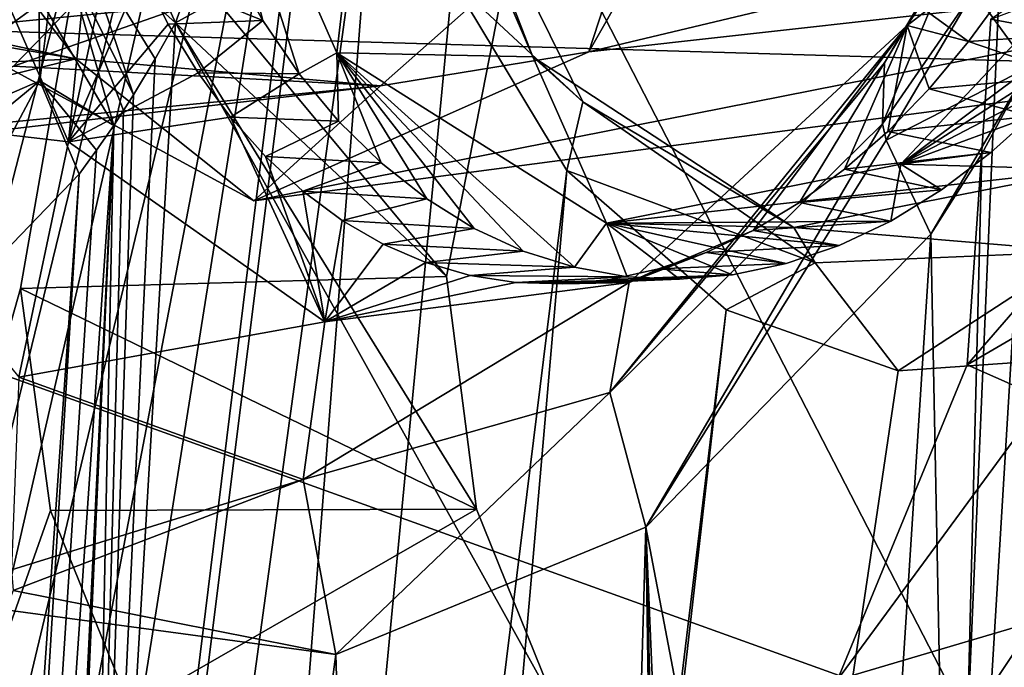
# Model space of a CAD drawing. Header units: metres. Extents: x -150 to 307, y -550 to 84.
# Tile 751 of 1056: x 234.31 to 236.64, y -23.97 to -22.43. Entities that reach past the tile are written whole.
import ezdxf

# ---------------------------------------------------------------- set-up
doc = ezdxf.new("R2010")
doc.units = ezdxf.units.M
doc.layers.add('solid_26006363', color=7, linetype='CONTINUOUS')

msp = doc.modelspace()

# ---------------------------------------------------------------- linework, layer by layer
at = {"layer": 'solid_26006363'}
for points in [[(234.093811, -19.326757, 944.574097), (236.555466, -24.098127, 945.817078), (236.862274, -16.922968, 946.482117)], [(236.555466, -24.098127, 945.817078), (238.915604, -20.570362, 947.52771), (236.862274, -16.922968, 946.482117)], [(222.933762, -25.20709, 934.411987), (226.778427, -17.64673, 937.837463), (239.24942, -32.170811, 943.65686)], [(226.778427, -17.64673, 937.837463), (243.263184, -22.325003, 947.232971), (239.24942, -32.170811, 943.65686)], [(231.869492, -34.302673, 910.336304), (231.371857, -35.372444, 910.072754), (235.639847, -17.84992, 911.454834)], [(231.84433, -27.863827, 908.939453), (235.639847, -17.84992, 911.454834), (231.371857, -35.372444, 910.072754)], [(231.838196, -26.676397, 908.710144), (232.383209, -18.155432, 907.965149), (235.639847, -17.84992, 911.454834)], [(231.84433, -27.863827, 908.939453), (231.838196, -26.676397, 908.710144), (235.639847, -17.84992, 911.454834)], [(235.149948, -20.569181, 911.271912), (231.869492, -34.302673, 910.336304), (235.639847, -17.84992, 911.454834)], [(231.497986, -22.278435, 942.647278), (236.555466, -24.098127, 945.817078), (234.093811, -19.326757, 944.574097)], [(235.149948, -20.569181, 911.271912), (232.645706, -33.638195, 910.996033), (231.869492, -34.302673, 910.336304)], [(235.149948, -20.569181, 911.271912), (233.089493, -33.521317, 911.4375), (232.645706, -33.638195, 910.996033)], [(235.149948, -20.569181, 911.271912), (233.545547, -33.589008, 911.936035), (233.089493, -33.521317, 911.4375)], [(235.149948, -20.569181, 911.271912), (235.101608, -21.192165, 911.3078), (233.545547, -33.589008, 911.936035)], [(236.555466, -24.098127, 945.817078), (239.564453, -28.828358, 947.335693), (238.915604, -20.570362, 947.52771)], [(233.639908, -20.701448, 919.39624), (233.305161, -26.639162, 919.961914), (234.488129, -22.044638, 920.558167)], [(238.241333, -21.122568, 914.803894), (237.91629, -27.037746, 915.370544), (234.545837, -35.692337, 913.48938)], [(237.905716, -22.24419, 914.585449), (238.241333, -21.122568, 914.803894), (234.545837, -35.692337, 913.48938)], [(235.101608, -21.192165, 911.3078), (235.1642, -21.801182, 911.46582), (233.545547, -33.589008, 911.936035)], [(234.528381, -22.112356, 918.019409), (235.073257, -21.342073, 918.836609), (234.676514, -22.441921, 918.545898)], [(235.529449, -21.970427, 919.448669), (234.676514, -22.441921, 918.545898), (235.073257, -21.342073, 918.836609)], [(236.246399, -23.999287, 922.891968), (238.173828, -27.531326, 925.748962), (238.140533, -21.423016, 924.79364)], [(236.554291, -23.252752, 923.143311), (236.246399, -23.999287, 922.891968), (238.140533, -21.423016, 924.79364)], [(236.610275, -22.43327, 923.090942), (236.554291, -23.252752, 923.143311), (238.140533, -21.423016, 924.79364)], [(235.819778, -22.010889, 915.98584), (235.656998, -22.510719, 915.877319), (236.196136, -21.566233, 916.345032)], [(238.199478, -21.905453, 913.286438), (236.196136, -21.566233, 916.345032), (235.656998, -22.510719, 915.877319)], [(236.817291, -21.604189, 916.59137), (236.569748, -22.367373, 916.487915), (236.700485, -22.546938, 916.753967)], [(234.675507, -21.641241, 912.398132), (235.058899, -22.513323, 912.952148), (235.157791, -21.67317, 911.853577)], [(234.970139, -22.562759, 912.861816), (235.058899, -22.513323, 912.952148), (234.675507, -21.641241, 912.398132)], [(234.883636, -22.436291, 912.747009), (234.970139, -22.562759, 912.861816), (234.675507, -21.641241, 912.398132)], [(234.805435, -22.297979, 912.639771), (234.883636, -22.436291, 912.747009), (234.675507, -21.641241, 912.398132)], [(235.058899, -22.513323, 912.952148), (235.524002, -22.523132, 912.418823), (235.157791, -21.67317, 911.853577)], [(235.157791, -21.67317, 911.853577), (235.524002, -22.523132, 912.418823), (235.280441, -21.894318, 911.718567)], [(235.1642, -21.801182, 911.46582), (234.200958, -34.147461, 912.760864), (233.545547, -33.589008, 911.936035)], [(235.1642, -21.801182, 911.46582), (235.333298, -22.341558, 911.732727), (234.200958, -34.147461, 912.760864)], [(234.440002, -22.527527, 914.519592), (232.883026, -22.259605, 915.17395), (233.918777, -21.838816, 913.83783)], [(234.440002, -22.527527, 914.519592), (233.918777, -21.838816, 913.83783), (234.111679, -22.458017, 914.145142)], [(233.795578, -22.651747, 913.292542), (234.422806, -22.724377, 913.473022), (234.059875, -21.895639, 912.854614)], [(234.491379, -22.041124, 912.694641), (234.059875, -21.895639, 912.854614), (234.422806, -22.724377, 913.473022)], [(235.280441, -21.894318, 911.718567), (235.642761, -22.629105, 912.225952), (235.333298, -22.341558, 911.732727)], [(235.524002, -22.523132, 912.418823), (235.642761, -22.629105, 912.225952), (235.280441, -21.894318, 911.718567)], [(237.92897, -22.2577, 913.038208), (238.199478, -21.905453, 913.286438), (235.656998, -22.510719, 915.877319)], [(234.488129, -22.044638, 920.558167), (235.318909, -23.043333, 919.366882), (235.529449, -21.970427, 919.448669)], [(235.529449, -21.970427, 919.448669), (235.318909, -23.043333, 919.366882), (234.676514, -22.441921, 918.545898)], [(235.819778, -22.010889, 915.98584), (234.631317, -22.193941, 917.252808), (234.292282, -22.54463, 916.916809)], [(235.162415, -22.591808, 915.334534), (235.819778, -22.010889, 915.98584), (234.292282, -22.54463, 916.916809)], [(235.162415, -22.591808, 915.334534), (235.656998, -22.510719, 915.877319), (235.819778, -22.010889, 915.98584)], [(234.539505, -22.184303, 912.786255), (234.491379, -22.041124, 912.694641), (234.422806, -22.724377, 913.473022)], [(233.305161, -26.639162, 919.961914), (234.308945, -23.071859, 920.506104), (234.488129, -22.044638, 920.558167)], [(234.308945, -23.071859, 920.506104), (235.318909, -23.043333, 919.366882), (234.488129, -22.044638, 920.558167)], [(236.610275, -22.43327, 923.090942), (237.562973, -22.076134, 921.834106), (237.632416, -22.622929, 921.993469)], [(234.528381, -22.112356, 918.019409), (234.676514, -22.441921, 918.545898), (234.450638, -22.238491, 917.930664)], [(236.626282, -22.126341, 915.854492), (236.456329, -22.41375, 915.707092), (236.411591, -22.448195, 915.812195)], [(236.544235, -22.22164, 916.175964), (236.626282, -22.126341, 915.854492), (236.411591, -22.448195, 915.812195)], [(236.396332, -22.776976, 914.480286), (236.99263, -22.144424, 915.055725), (236.843338, -22.789474, 913.980652)], [(236.966171, -22.35108, 915.056519), (236.99263, -22.144424, 915.055725), (236.396332, -22.776976, 914.480286)], [(237.416046, -22.448381, 912.186768), (236.603271, -22.213198, 911.632385), (236.825745, -22.151999, 911.51886)], [(234.631317, -22.193941, 917.252808), (234.388351, -22.306978, 917.684448), (233.726151, -22.852196, 916.999512)], [(234.292282, -22.54463, 916.916809), (234.631317, -22.193941, 917.252808), (233.726151, -22.852196, 916.999512)], [(234.595627, -22.319386, 912.885925), (234.539505, -22.184303, 912.786255), (234.422806, -22.724377, 913.473022)], [(234.111679, -22.458017, 914.145142), (234.086533, -22.425653, 914.112305), (236.603271, -22.213198, 911.632385)], [(237.248474, -22.549423, 912.348816), (234.111679, -22.458017, 914.145142), (236.603271, -22.213198, 911.632385)], [(236.544235, -22.22164, 916.175964), (236.358292, -22.536787, 916.014404), (236.353256, -22.681337, 916.253784)], [(236.569748, -22.367373, 916.487915), (236.544235, -22.22164, 916.175964), (236.353256, -22.681337, 916.253784)], [(236.544235, -22.22164, 916.175964), (236.411591, -22.448195, 915.812195), (236.358292, -22.536787, 916.014404)], [(237.416046, -22.448381, 912.186768), (237.248474, -22.549423, 912.348816), (236.603271, -22.213198, 911.632385)], [(234.450638, -22.238491, 917.930664), (234.576691, -22.613102, 918.458923), (234.415833, -22.289106, 917.888245)], [(234.628235, -22.527721, 918.504211), (234.450638, -22.238491, 917.930664), (234.676514, -22.441921, 918.545898)], [(234.628235, -22.527721, 918.504211), (234.576691, -22.613102, 918.458923), (234.450638, -22.238491, 917.930664)], [(237.233246, -23.042259, 913.949158), (237.905716, -22.24419, 914.585449), (234.545837, -35.692337, 913.48938)], [(234.440002, -22.527527, 914.519592), (233.169449, -22.586594, 915.584045), (232.883026, -22.259605, 915.17395)], [(237.92897, -22.2577, 913.038208), (235.656998, -22.510719, 915.877319), (234.862122, -22.864149, 915.041138)], [(237.248474, -22.549423, 912.348816), (237.92897, -22.2577, 913.038208), (234.862122, -22.864149, 915.041138)], [(231.497986, -22.278435, 942.647278), (234.130295, -27.780918, 943.93457), (236.555466, -24.098127, 945.817078)], [(234.415833, -22.289106, 917.888245), (234.53009, -22.685337, 918.417297), (234.352402, -22.379751, 917.831055)], [(234.553467, -22.649643, 918.438232), (234.53009, -22.685337, 918.417297), (234.415833, -22.289106, 917.888245)], [(234.553467, -22.649643, 918.438232), (234.415833, -22.289106, 917.888245), (234.576691, -22.613102, 918.458923)], [(234.805435, -22.297979, 912.639771), (234.595627, -22.319386, 912.885925), (234.883636, -22.436291, 912.747009)], [(233.726151, -22.852196, 916.999512), (234.388351, -22.306978, 917.684448), (234.354645, -22.579382, 918.123169)], [(234.388351, -22.306978, 917.684448), (234.352402, -22.379751, 917.831055), (234.354645, -22.579382, 918.123169)], [(234.659348, -22.44519, 912.992798), (234.595627, -22.319386, 912.885925), (234.422806, -22.724377, 913.473022)], [(234.883636, -22.436291, 912.747009), (234.595627, -22.319386, 912.885925), (234.659348, -22.44519, 912.992798)], [(235.333298, -22.341558, 911.732727), (235.604752, -22.791779, 912.100403), (234.200958, -34.147461, 912.760864)], [(235.642761, -22.629105, 912.225952), (235.604752, -22.791779, 912.100403), (235.333298, -22.341558, 911.732727)], [(236.569748, -22.367373, 916.487915), (236.353256, -22.681337, 916.253784), (236.361969, -22.720118, 916.306885)], [(236.569748, -22.367373, 916.487915), (236.361969, -22.720118, 916.306885), (236.700485, -22.546938, 916.753967)], [(236.884033, -22.464281, 914.980957), (236.966171, -22.35108, 915.056519), (236.396332, -22.776976, 914.480286)], [(236.557404, -22.486694, 915.337646), (236.456329, -22.41375, 915.707092), (236.645355, -22.365635, 915.420532)], [(236.884033, -22.464281, 914.980957), (236.557404, -22.486694, 915.337646), (236.645355, -22.365635, 915.420532)], [(234.53009, -22.685337, 918.417297), (234.354645, -22.579382, 918.123169), (234.352402, -22.379751, 917.831055)], [(236.557404, -22.486694, 915.337646), (236.411591, -22.448195, 915.812195), (236.456329, -22.41375, 915.707092)], [(234.883636, -22.436291, 912.747009), (234.659348, -22.44519, 912.992798), (234.730011, -22.560822, 913.106018)], [(234.883636, -22.436291, 912.747009), (234.730011, -22.560822, 913.106018), (234.970139, -22.562759, 912.861816)], [(236.610275, -22.43327, 923.090942), (237.632416, -22.622929, 921.993469), (236.554291, -23.252752, 923.143311)], [(234.440002, -22.527527, 914.519592), (234.111679, -22.458017, 914.145142), (234.862122, -22.864149, 915.041138)], [(237.248474, -22.549423, 912.348816), (234.862122, -22.864149, 915.041138), (234.111679, -22.458017, 914.145142)], [(234.730011, -22.560822, 913.106018), (234.659348, -22.44519, 912.992798), (234.422806, -22.724377, 913.473022)], [(235.580658, -24.06599, 919.82373), (234.460449, -26.092922, 918.892395), (234.676514, -22.441921, 918.545898)], [(234.628235, -22.527721, 918.504211), (234.676514, -22.441921, 918.545898), (234.460449, -26.092922, 918.892395)], [(235.389999, -23.594402, 919.532471), (235.580658, -24.06599, 919.82373), (234.676514, -22.441921, 918.545898)], [(235.318909, -23.043333, 919.366882), (235.389999, -23.594402, 919.532471), (234.676514, -22.441921, 918.545898)], [(235.706451, -23.318052, 915.619263), (236.358292, -22.536787, 916.014404), (236.411591, -22.448195, 915.812195)], [(235.706451, -23.318052, 915.619263), (236.411591, -22.448195, 915.812195), (235.752686, -23.057667, 915.142578)], [(236.046295, -22.934061, 914.805359), (235.752686, -23.057667, 915.142578), (236.411591, -22.448195, 915.812195)], [(236.156372, -22.867889, 914.926331), (236.046295, -22.934061, 914.805359), (236.411591, -22.448195, 915.812195)], [(236.263275, -22.789246, 915.040833), (236.156372, -22.867889, 914.926331), (236.411591, -22.448195, 915.812195)], [(236.365768, -22.699303, 915.147522), (236.263275, -22.789246, 915.040833), (236.411591, -22.448195, 915.812195)], [(236.463913, -22.598272, 915.24646), (236.365768, -22.699303, 915.147522), (236.411591, -22.448195, 915.812195)], [(236.557404, -22.486694, 915.337646), (236.463913, -22.598272, 915.24646), (236.411591, -22.448195, 915.812195)], [(236.797073, -22.568567, 914.898804), (236.884033, -22.464281, 914.980957), (236.396332, -22.776976, 914.480286)], [(236.797073, -22.568567, 914.898804), (236.463913, -22.598272, 915.24646), (236.557404, -22.486694, 915.337646)], [(236.797073, -22.568567, 914.898804), (236.557404, -22.486694, 915.337646), (236.884033, -22.464281, 914.980957)], [(234.440002, -22.527527, 914.519592), (233.522369, -22.752094, 916.039917), (233.169449, -22.586594, 915.584045)], [(235.162415, -22.591808, 915.334534), (233.522369, -22.752094, 916.039917), (234.440002, -22.527527, 914.519592)], [(235.162415, -22.591808, 915.334534), (234.440002, -22.527527, 914.519592), (234.862122, -22.864149, 915.041138)], [(234.628235, -22.527721, 918.504211), (234.460449, -26.092922, 918.892395), (234.576691, -22.613102, 918.458923)], [(235.162415, -22.591808, 915.334534), (234.862122, -22.864149, 915.041138), (235.656998, -22.510719, 915.877319)], [(234.970139, -22.562759, 912.861816), (235.063248, -22.674917, 912.981812), (235.058899, -22.513323, 912.952148)], [(235.058899, -22.513323, 912.952148), (235.698898, -22.917221, 913.723511), (235.524002, -22.523132, 912.418823)], [(235.622711, -23.021391, 913.655029), (235.698898, -22.917221, 913.723511), (235.058899, -22.513323, 912.952148)], [(235.501144, -22.983273, 913.514221), (235.622711, -23.021391, 913.655029), (235.058899, -22.513323, 912.952148)], [(235.384903, -22.929605, 913.377014), (235.501144, -22.983273, 913.514221), (235.058899, -22.513323, 912.952148)], [(235.272171, -22.859383, 913.241272), (235.384903, -22.929605, 913.377014), (235.058899, -22.513323, 912.952148)], [(235.164185, -22.773872, 913.108582), (235.272171, -22.859383, 913.241272), (235.058899, -22.513323, 912.952148)], [(235.063248, -22.674917, 912.981812), (235.164185, -22.773872, 913.108582), (235.058899, -22.513323, 912.952148)], [(236.142578, -22.927464, 913.198181), (235.642761, -22.629105, 912.225952), (235.524002, -22.523132, 912.418823)], [(235.698898, -22.917221, 913.723511), (236.142578, -22.927464, 913.198181), (235.524002, -22.523132, 912.418823)], [(235.162415, -22.591808, 915.334534), (234.292282, -22.54463, 916.916809), (233.909973, -22.73785, 916.499878)], [(235.706451, -23.318052, 915.619263), (236.353256, -22.681337, 916.253784), (236.358292, -22.536787, 916.014404)], [(236.361969, -22.720118, 916.306885), (236.467529, -22.942913, 916.550537), (236.700485, -22.546938, 916.753967)], [(236.700485, -22.546938, 916.753967), (236.467529, -22.942913, 916.550537), (236.588867, -22.752562, 916.658569)], [(236.518982, -25.524866, 917.020264), (236.700485, -22.546938, 916.753967), (236.588867, -22.752562, 916.658569)], [(236.857468, -27.669777, 917.772644), (236.700485, -22.546938, 916.753967), (236.518982, -25.524866, 917.020264)], [(233.548843, -23.242826, 917.320984), (234.354645, -22.579382, 918.123169), (233.975327, -23.291275, 917.888184)], [(233.726151, -22.852196, 916.999512), (234.354645, -22.579382, 918.123169), (233.548843, -23.242826, 917.320984)], [(234.354645, -22.579382, 918.123169), (234.448135, -22.800766, 918.342529), (233.975327, -23.291275, 917.888184)], [(234.489426, -22.743876, 918.380432), (234.448135, -22.800766, 918.342529), (234.354645, -22.579382, 918.123169)], [(234.489426, -22.743876, 918.380432), (234.354645, -22.579382, 918.123169), (234.53009, -22.685337, 918.417297)], [(234.806992, -22.665586, 913.224609), (234.730011, -22.560822, 913.106018), (234.422806, -22.724377, 913.473022)], [(234.970139, -22.562759, 912.861816), (234.730011, -22.560822, 913.106018), (234.806992, -22.665586, 913.224609)], [(234.970139, -22.562759, 912.861816), (234.806992, -22.665586, 913.224609), (235.063248, -22.674917, 912.981812)], [(236.706268, -22.663059, 914.810974), (236.797073, -22.568567, 914.898804), (236.396332, -22.776976, 914.480286)], [(236.706268, -22.663059, 914.810974), (236.463913, -22.598272, 915.24646), (236.797073, -22.568567, 914.898804)], [(235.162415, -22.591808, 915.334534), (233.909973, -22.73785, 916.499878), (233.522369, -22.752094, 916.039917)], [(236.706268, -22.663059, 914.810974), (236.365768, -22.699303, 915.147522), (236.463913, -22.598272, 915.24646)], [(234.553467, -22.649643, 918.438232), (234.576691, -22.613102, 918.458923), (234.460449, -26.092922, 918.892395)], [(236.554291, -23.252752, 923.143311), (237.632416, -22.622929, 921.993469), (237.443329, -23.645475, 921.919678)], [(234.553467, -22.649643, 918.438232), (234.460449, -26.092922, 918.892395), (234.53009, -22.685337, 918.417297)], [(236.193253, -23.011234, 912.914734), (235.604752, -22.791779, 912.100403), (235.642761, -22.629105, 912.225952)], [(236.142578, -22.927464, 913.198181), (236.193253, -23.011234, 912.914734), (235.642761, -22.629105, 912.225952)], [(233.795578, -22.651747, 913.292542), (234.304977, -23.281618, 913.997314), (234.422806, -22.724377, 913.473022)], [(234.806992, -22.665586, 913.224609), (234.422806, -22.724377, 913.473022), (235.030914, -23.150841, 914.295593)], [(234.889847, -22.759079, 913.348022), (234.806992, -22.665586, 913.224609), (235.030914, -23.150841, 914.295593)], [(235.063248, -22.674917, 912.981812), (234.806992, -22.665586, 913.224609), (234.889847, -22.759079, 913.348022)], [(236.610321, -22.749245, 914.716187), (236.365768, -22.699303, 915.147522), (236.706268, -22.663059, 914.810974)], [(236.610321, -22.749245, 914.716187), (236.706268, -22.663059, 914.810974), (236.396332, -22.776976, 914.480286)], [(233.882584, -32.069614, 919.40332), (234.489426, -22.743876, 918.380432), (234.53009, -22.685337, 918.417297)], [(234.172104, -30.088173, 919.314636), (233.882584, -32.069614, 919.40332), (234.53009, -22.685337, 918.417297)], [(234.172104, -30.088173, 919.314636), (234.53009, -22.685337, 918.417297), (234.210114, -29.752056, 919.290222)], [(234.210114, -29.752056, 919.290222), (234.53009, -22.685337, 918.417297), (234.460449, -26.092922, 918.892395)], [(235.063248, -22.674917, 912.981812), (234.889847, -22.759079, 913.348022), (235.164185, -22.773872, 913.108582)], [(235.706451, -23.318052, 915.619263), (235.792007, -23.637606, 915.900269), (236.353256, -22.681337, 916.253784)], [(236.353256, -22.681337, 916.253784), (235.792007, -23.637606, 915.900269), (236.361969, -22.720118, 916.306885)], [(236.361969, -22.720118, 916.306885), (235.792007, -23.637606, 915.900269), (236.467529, -22.942913, 916.550537)], [(236.610321, -22.749245, 914.716187), (236.263275, -22.789246, 915.040833), (236.365768, -22.699303, 915.147522)], [(234.304977, -23.281618, 913.997314), (235.030914, -23.150841, 914.295593), (234.422806, -22.724377, 913.473022)], [(233.882584, -32.069614, 919.40332), (234.448135, -22.800766, 918.342529), (234.489426, -22.743876, 918.380432)], [(234.978134, -22.840792, 913.475342), (234.889847, -22.759079, 913.348022), (235.030914, -23.150841, 914.295593)], [(235.164185, -22.773872, 913.108582), (234.889847, -22.759079, 913.348022), (234.978134, -22.840792, 913.475342)], [(236.493118, -22.838144, 914.598206), (236.263275, -22.789246, 915.040833), (236.610321, -22.749245, 914.716187)], [(236.493118, -22.838144, 914.598206), (236.610321, -22.749245, 914.716187), (236.396332, -22.776976, 914.480286)], [(236.518982, -25.524866, 917.020264), (236.588867, -22.752562, 916.658569), (236.467529, -22.942913, 916.550537)], [(235.164185, -22.773872, 913.108582), (234.978134, -22.840792, 913.475342), (235.272171, -22.859383, 913.241272)], [(235.698898, -22.917221, 913.723511), (236.396332, -22.776976, 914.480286), (236.843338, -22.789474, 913.980652)], [(236.372711, -22.912237, 914.474548), (236.396332, -22.776976, 914.480286), (235.698898, -22.917221, 913.723511)], [(235.698898, -22.917221, 913.723511), (236.843338, -22.789474, 913.980652), (236.142578, -22.927464, 913.198181)], [(236.142578, -22.927464, 913.198181), (236.843338, -22.789474, 913.980652), (236.824875, -22.984123, 913.629089)], [(236.493118, -22.838144, 914.598206), (236.156372, -22.867889, 914.926331), (236.263275, -22.789246, 915.040833)], [(236.372711, -22.912237, 914.474548), (236.493118, -22.838144, 914.598206), (236.396332, -22.776976, 914.480286)], [(233.975327, -23.291275, 917.888184), (234.448135, -22.800766, 918.342529), (233.799393, -32.092796, 919.31781)], [(233.882584, -32.069614, 919.40332), (233.799393, -32.092796, 919.31781), (234.448135, -22.800766, 918.342529)], [(235.604752, -22.791779, 912.100403), (234.529083, -35.128979, 913.338562), (234.200958, -34.147461, 912.760864)], [(235.604752, -22.791779, 912.100403), (235.982773, -23.122337, 912.569031), (234.529083, -35.128979, 913.338562)], [(236.193253, -23.011234, 912.914734), (235.982773, -23.122337, 912.569031), (235.604752, -22.791779, 912.100403)], [(235.071472, -22.910181, 913.605835), (234.978134, -22.840792, 913.475342), (235.030914, -23.150841, 914.295593)], [(235.272171, -22.859383, 913.241272), (234.978134, -22.840792, 913.475342), (235.071472, -22.910181, 913.605835)], [(235.272171, -22.859383, 913.241272), (235.071472, -22.910181, 913.605835), (235.384903, -22.929605, 913.377014)], [(236.372711, -22.912237, 914.474548), (236.156372, -22.867889, 914.926331), (236.493118, -22.838144, 914.598206)], [(236.372711, -22.912237, 914.474548), (236.046295, -22.934061, 914.805359), (236.156372, -22.867889, 914.926331)], [(235.169098, -22.966724, 913.738403), (235.071472, -22.910181, 913.605835), (235.030914, -23.150841, 914.295593)], [(235.384903, -22.929605, 913.377014), (235.071472, -22.910181, 913.605835), (235.169098, -22.966724, 913.738403)], [(235.384903, -22.929605, 913.377014), (235.169098, -22.966724, 913.738403), (235.501144, -22.983273, 913.514221)], [(235.622711, -23.021391, 913.655029), (235.747253, -23.043671, 913.796875), (235.698898, -22.917221, 913.723511)], [(236.25061, -22.969858, 914.346741), (236.372711, -22.912237, 914.474548), (235.698898, -22.917221, 913.723511)], [(236.124847, -23.012238, 914.212769), (236.25061, -22.969858, 914.346741), (235.698898, -22.917221, 913.723511)], [(235.997711, -23.039032, 914.075073), (236.124847, -23.012238, 914.212769), (235.698898, -22.917221, 913.723511)], [(235.872025, -23.049646, 913.936646), (235.997711, -23.039032, 914.075073), (235.698898, -22.917221, 913.723511)], [(235.747253, -23.043671, 913.796875), (235.872025, -23.049646, 913.936646), (235.698898, -22.917221, 913.723511)], [(236.25061, -22.969858, 914.346741), (236.046295, -22.934061, 914.805359), (236.372711, -22.912237, 914.474548)], [(236.142578, -22.927464, 913.198181), (236.824875, -22.984123, 913.629089), (236.193253, -23.011234, 912.914734)], [(236.046295, -22.934061, 914.805359), (235.934662, -22.986683, 914.679504), (235.752686, -23.057667, 915.142578)], [(236.263611, -26.106842, 916.833801), (236.467529, -22.942913, 916.550537), (235.792007, -23.637606, 915.900269)], [(236.25061, -22.969858, 914.346741), (235.934662, -22.986683, 914.679504), (236.046295, -22.934061, 914.805359)], [(236.518982, -25.524866, 917.020264), (236.467529, -22.942913, 916.550537), (236.263611, -26.106842, 916.833801)], [(235.270325, -23.010195, 913.872192), (235.169098, -22.966724, 913.738403), (235.030914, -23.150841, 914.295593)], [(235.501144, -22.983273, 913.514221), (235.169098, -22.966724, 913.738403), (235.270325, -23.010195, 913.872192)], [(236.124847, -23.012238, 914.212769), (235.934662, -22.986683, 914.679504), (236.25061, -22.969858, 914.346741)], [(235.501144, -22.983273, 913.514221), (235.270325, -23.010195, 913.872192), (235.622711, -23.021391, 913.655029)], [(235.934662, -22.986683, 914.679504), (235.822144, -23.025316, 914.549805), (235.752686, -23.057667, 915.142578)], [(236.124847, -23.012238, 914.212769), (235.822144, -23.025316, 914.549805), (235.934662, -22.986683, 914.679504)], [(236.193253, -23.011234, 912.914734), (236.824875, -22.984123, 913.629089), (236.390366, -23.266743, 913.043335)], [(236.824875, -22.984123, 913.629089), (236.817001, -23.236395, 913.513489), (236.390366, -23.266743, 913.043335)], [(235.375046, -23.040512, 914.007141), (235.270325, -23.010195, 913.872192), (235.030914, -23.150841, 914.295593)], [(235.622711, -23.021391, 913.655029), (235.270325, -23.010195, 913.872192), (235.375046, -23.040512, 914.007141)], [(235.622711, -23.021391, 913.655029), (235.375046, -23.040512, 914.007141), (235.747253, -23.043671, 913.796875)], [(235.997711, -23.039032, 914.075073), (235.822144, -23.025316, 914.549805), (236.124847, -23.012238, 914.212769)], [(236.193253, -23.011234, 912.914734), (236.390366, -23.266743, 913.043335), (235.982773, -23.122337, 912.569031)], [(234.308945, -23.071859, 920.506104), (235.389999, -23.594402, 919.532471), (235.318909, -23.043333, 919.366882)], [(236.817001, -23.236395, 913.513489), (237.233246, -23.042259, 913.949158), (234.545837, -35.692337, 913.48938)], [(235.483429, -23.057484, 914.143433), (235.375046, -23.040512, 914.007141), (235.030914, -23.150841, 914.295593)], [(235.747253, -23.043671, 913.796875), (235.375046, -23.040512, 914.007141), (235.483429, -23.057484, 914.143433)], [(235.747253, -23.043671, 913.796875), (235.483429, -23.057484, 914.143433), (235.872025, -23.049646, 913.936646)], [(235.997711, -23.039032, 914.075073), (235.595139, -23.060741, 914.280396), (235.708588, -23.050034, 914.416382)], [(235.872025, -23.049646, 913.936646), (235.595139, -23.060741, 914.280396), (235.997711, -23.039032, 914.075073)], [(235.822144, -23.025316, 914.549805), (235.708588, -23.050034, 914.416382), (235.752686, -23.057667, 915.142578)], [(235.997711, -23.039032, 914.075073), (235.708588, -23.050034, 914.416382), (235.822144, -23.025316, 914.549805)], [(234.979401, -23.524296, 914.818054), (235.752686, -23.057667, 915.142578), (235.030914, -23.150841, 914.295593)], [(234.979401, -23.524296, 914.818054), (235.706451, -23.318052, 915.619263), (235.752686, -23.057667, 915.142578)], [(235.483429, -23.057484, 914.143433), (235.030914, -23.150841, 914.295593), (235.752686, -23.057667, 915.142578)], [(235.872025, -23.049646, 913.936646), (235.483429, -23.057484, 914.143433), (235.595139, -23.060741, 914.280396)], [(235.595139, -23.060741, 914.280396), (235.483429, -23.057484, 914.143433), (235.752686, -23.057667, 915.142578)], [(235.708588, -23.050034, 914.416382), (235.595139, -23.060741, 914.280396), (235.752686, -23.057667, 915.142578)], [(233.305161, -26.639162, 919.961914), (234.380081, -23.597687, 920.668396), (234.308945, -23.071859, 920.506104)], [(234.380081, -23.597687, 920.668396), (235.389999, -23.594402, 919.532471), (234.308945, -23.071859, 920.506104)], [(235.982773, -23.122337, 912.569031), (234.545837, -35.692337, 913.48938), (234.529083, -35.128979, 913.338562)], [(235.982773, -23.122337, 912.569031), (236.390366, -23.266743, 913.043335), (234.545837, -35.692337, 913.48938)], [(234.304977, -23.281618, 913.997314), (234.979401, -23.524296, 914.818054), (235.030914, -23.150841, 914.295593)], [(236.390366, -23.266743, 913.043335), (236.817001, -23.236395, 913.513489), (234.545837, -35.692337, 913.48938)], [(236.554291, -23.252752, 923.143311), (237.443329, -23.645475, 921.919678), (236.246399, -23.999287, 922.891968)], [(234.304977, -23.281618, 913.997314), (234.287323, -23.738613, 914.234314), (234.979401, -23.524296, 914.818054)], [(234.979401, -23.524296, 914.818054), (235.056671, -23.939217, 915.126404), (235.706451, -23.318052, 915.619263)], [(235.706451, -23.318052, 915.619263), (235.056671, -23.939217, 915.126404), (235.792007, -23.637606, 915.900269)], [(234.979401, -23.524296, 914.818054), (234.287323, -23.738613, 914.234314), (234.291321, -23.78718, 914.251221)], [(234.979401, -23.524296, 914.818054), (234.291321, -23.78718, 914.251221), (235.056671, -23.939217, 915.126404)], [(233.305161, -26.639162, 919.961914), (234.569626, -24.06599, 920.958496), (234.380081, -23.597687, 920.668396)], [(234.569626, -24.06599, 920.958496), (235.389999, -23.594402, 919.532471), (234.380081, -23.597687, 920.668396)], [(234.569626, -24.06599, 920.958496), (235.580658, -24.06599, 919.82373), (235.389999, -23.594402, 919.532471)], [(235.792007, -23.637606, 915.900269), (235.056671, -23.939217, 915.126404), (235.432251, -36.214085, 917.978638)], [(235.888184, -30.097002, 917.154358), (235.792007, -23.637606, 915.900269), (235.432251, -36.214085, 917.978638)], [(236.032608, -29.274591, 917.153381), (236.263611, -26.106842, 916.833801), (235.792007, -23.637606, 915.900269)], [(235.943588, -29.677145, 917.133057), (236.032608, -29.274591, 917.153381), (235.792007, -23.637606, 915.900269)], [(235.888184, -30.097002, 917.154358), (235.943588, -29.677145, 917.133057), (235.792007, -23.637606, 915.900269)], [(236.246399, -23.999287, 922.891968), (237.443329, -23.645475, 921.919678), (237.003799, -24.302652, 921.504395)], [(235.056671, -23.939217, 915.126404), (234.291321, -23.78718, 914.251221), (234.274139, -23.833439, 914.241638)], [(233.473663, -35.667374, 915.747803), (235.056671, -23.939217, 915.126404), (234.274139, -23.833439, 914.241638)], [(233.473663, -35.667374, 915.747803), (235.432251, -36.214085, 917.978638), (235.056671, -23.939217, 915.126404)]]:
    msp.add_3dface(points, dxfattribs=at)

doc.saveas('drawing.dxf')
